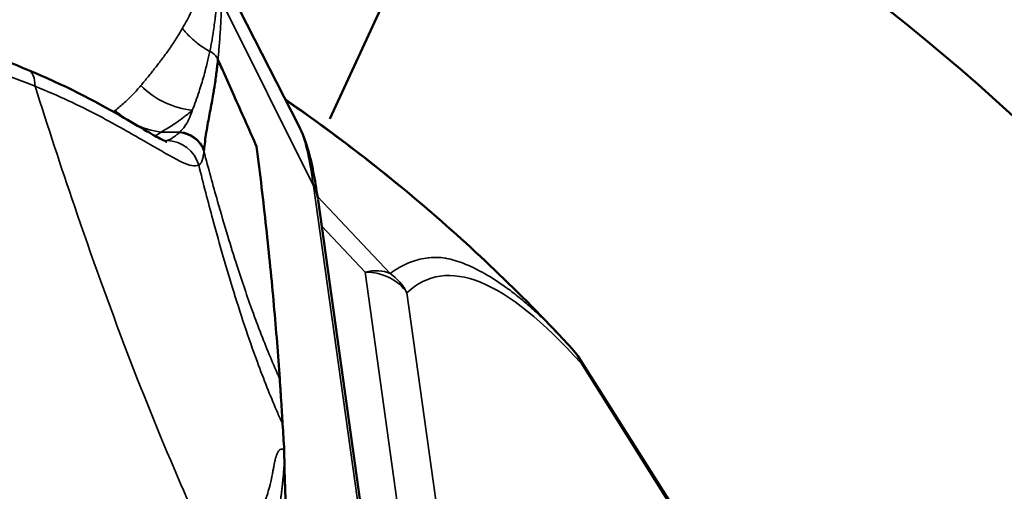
# Model space of a CAD drawing. Header units: millimetres. Extents: x 0 to 6049, y -120 to 1682.
# Tile 555 of 656: x 2065.94 to 2071.86, y 847.35 to 850.19. Entities that reach past the tile are written whole.
import ezdxf

# ---------------------------------------------------------------- set-up
doc = ezdxf.new("R2010")
doc.units = ezdxf.units.MM
doc.header["$LTSCALE"] = 2
doc.layers.add('Sichtbar (ISO)', color=7, linetype='Continuous', lineweight=50)
doc.layers.add('Sichtbar schmal (ISO)', color=7, linetype='Continuous', lineweight=35)

msp = doc.modelspace()

# ---------------------------------------------------------------- linework, layer by layer
at = {"layer": 'Sichtbar (ISO)'}
for p, q in [((2068.3046, 850.6749), (2067.803, 849.5905)), ((2067.0686, 850.6227), (2067.6161, 849.5492)), ((2067.1332, 849.975), (2067.1332, 849.975)), ((2067.7321, 849.1035), (2068.6213, 842.7268)), ((2069.1535, 848.3232), (2069.1796, 848.2956)), ((2069.3012, 848.1569), (2072.2461, 843.4907)), ((2067.4421, 847.3854), (2067.4421, 847.3855))]:
    msp.add_line(p, q, dxfattribs=at)
msp.add_arc((2069.0475, 847.9968), 0.3, 32.25665, 41.87284, dxfattribs=at)
for centre, major_axis, start_param, end_param in [((2060.7668, 844.5337), (-14.0639, -1.9612), 3.141593, 6.283185), ((2061.2037, 841.4004), (14.0639, 1.9612), 5.719086, 10.029764)]:
    msp.add_ellipse(centre, major_axis=major_axis, ratio=0.831833, start_param=start_param, end_param=end_param, dxfattribs=at)
for points, knots in [([(2064.8466, 850.1691), (2065.1566, 850.1416), (2065.4623, 850.0734), (2065.8221, 849.9512), (2065.9058, 849.9196), (2065.9859, 849.8865)], [0, 0, 0, 0, 0.0946135, 0.0946135, 0.1244563, 0.1244563, 0.1244563, 0.1244563]), ([(2067.0466, 849.4028), (2067.0484, 849.4205), (2067.0503, 849.4378), (2067.0524, 849.4548), (2067.0548, 849.4734), (2067.0574, 849.4917), (2067.0602, 849.51), (2067.0633, 849.5294), (2067.0666, 849.5488), (2067.0702, 849.5687), (2067.071, 849.5733), (2067.0718, 849.5778), (2067.0727, 849.5824), (2067.0756, 849.5984), (2067.0787, 849.6144), (2067.0819, 849.6308), (2067.0855, 849.6495), (2067.0892, 849.6686), (2067.0927, 849.6878), (2067.0959, 849.705), (2067.099, 849.7223), (2067.102, 849.7394), (2067.1039, 849.7508), (2067.1058, 849.7622), (2067.1077, 849.7732), (2067.1084, 849.7777), (2067.1091, 849.7822), (2067.1098, 849.7867), (2067.1122, 849.8017), (2067.1144, 849.8164), (2067.1164, 849.8308), (2067.1183, 849.8449), (2067.1201, 849.8587), (2067.1218, 849.8722), (2067.1235, 849.8853), (2067.125, 849.8981), (2067.1265, 849.9108), (2067.1279, 849.923), (2067.1292, 849.935), (2067.1305, 849.947)], [0, 0, 0, 0, 0.094512, 0.094512, 0.094512, 0.198245, 0.198245, 0.198245, 0.30835, 0.30835, 0.30835, 0.333333, 0.333333, 0.333333, 0.419677, 0.419677, 0.419677, 0.518546, 0.518546, 0.518546, 0.607187, 0.607187, 0.607187, 0.666667, 0.666667, 0.666667, 0.690829, 0.690829, 0.690829, 0.772191, 0.772191, 0.772191, 0.851206, 0.851206, 0.851206, 0.927254, 0.927254, 0.927254, 1, 1, 1, 1]), ([(2067.3625, 849.4262), (2067.3424, 849.4713), (2067.2996, 849.5675), (2067.2354, 849.7116), (2067.1781, 849.8405), (2067.1436, 849.9175), (2067.1305, 849.947)], [0, 0, 0, 0, 0.25975, 0.553676, 0.830576, 1, 1, 1, 1]), ([(2065.9859, 849.8865), (2066.2002, 849.798), (2066.3936, 849.6959), (2066.6023, 849.5762), (2066.6563, 849.544), (2066.7367, 849.4973), (2066.767, 849.4802), (2066.8055, 849.4607), (2066.8175, 849.4556), (2066.8224, 849.4539), (2066.8229, 849.4538), (2066.8229, 849.4538)], [0, 0, 0, 0, 0.0798563, 0.0798563, 0.112735, 0.112735, 0.1387658, 0.1387658, 0.1582997, 0.1582997, 0.1627294, 0.1627294, 0.1627294, 0.1627294]), ([(2069.1511, 848.3258), (2069.0089, 848.4759), (2068.8614, 848.6222), (2068.5559, 848.9068), (2068.398, 849.0451), (2068.0726, 849.3132), (2067.905, 849.4429), (2067.6674, 849.6159), (2067.6012, 849.6629), (2067.5344, 849.7093)], [3.841224, 3.841224, 3.841224, 3.841224, 3.8997955, 3.8997955, 3.9583669, 3.9583669, 4.0169383, 4.0169383, 4.0392252, 4.0392252, 4.0392252, 4.0392252]), ([(2067.6163, 849.5488), (2067.6624, 849.4581), (2067.6832, 849.3737), (2067.7131, 849.2243), (2067.7219, 849.1728), (2067.7301, 849.1158)], [0, 0, 0, 0, 0.06343665, 0.06343665, 0.09276312, 0.09276312, 0.09276312, 0.09276312]), ([(2067.5192, 847.7571), (2067.5209, 847.731), (2067.5224, 847.7048), (2067.5255, 847.6529), (2067.5271, 847.6271), (2067.5286, 847.6013)], [0.00000126, 0.00000126, 0.00000126, 0.00000126, 0.01751641, 0.01751641, 0.03487543, 0.03487543, 0.03487543, 0.03487543]), ([(2067.5286, 847.6013), (2067.5286, 847.6001), (2067.5287, 847.5988), (2067.5287, 847.5975), (2067.5288, 847.5962), (2067.5288, 847.5948), (2067.5289, 847.5934), (2067.5289, 847.592), (2067.5289, 847.5906), (2067.529, 847.5891), (2067.529, 847.5876), (2067.529, 847.586), (2067.529, 847.5844), (2067.5291, 847.5828), (2067.5291, 847.5811), (2067.5291, 847.5794), (2067.5291, 847.5777), (2067.5291, 847.5759), (2067.5292, 847.574), (2067.5292, 847.5722), (2067.5292, 847.5702), (2067.5292, 847.5682), (2067.5293, 847.5662), (2067.5293, 847.5642), (2067.5293, 847.562), (2067.5293, 847.5599), (2067.5294, 847.5576), (2067.5294, 847.5553), (2067.5294, 847.553), (2067.5294, 847.5506), (2067.5295, 847.5481), (2067.5295, 847.5456), (2067.5295, 847.543), (2067.5296, 847.5403), (2067.5296, 847.5376), (2067.5297, 847.5348), (2067.5297, 847.5319)], [0.0000966, 0.0000966, 0.0000966, 0.0000966, 0.0833333, 0.0833333, 0.0833333, 0.1666667, 0.1666667, 0.1666667, 0.25, 0.25, 0.25, 0.3333333, 0.3333333, 0.3333333, 0.4166667, 0.4166667, 0.4166667, 0.5, 0.5, 0.5, 0.5833333, 0.5833333, 0.5833333, 0.6666667, 0.6666667, 0.6666667, 0.75, 0.75, 0.75, 0.8333333, 0.8333333, 0.8333333, 0.9166667, 0.9166667, 0.9166667, 1, 1, 1, 1])]:
    msp.add_open_spline(points, degree=3, knots=knots, dxfattribs=at)
for points in [[(2067.6161, 849.5492), (2067.6161, 849.549), (2067.6162, 849.5489), (2067.6163, 849.5487)], [(2067.3625, 849.4262), (2067.3836, 849.2599), (2067.4222, 848.9344), (2067.4687, 848.4684), (2067.4918, 848.1737), (2067.5016, 848.0297)], [(2069.1511, 848.3258), (2069.1519, 848.3249), (2069.1527, 848.3241), (2069.1535, 848.3233)], [(2069.1546, 848.3215), (2069.1928, 848.2824), (2069.2315, 848.2409), (2069.2709, 848.197)], [(2067.5192, 847.7571), (2067.5174, 847.7872), (2067.5137, 847.8473), (2067.5079, 847.938), (2067.5037, 847.9991), (2067.5016, 848.0297)], [(2067.5297, 847.5319), (2067.5302, 847.4991), (2067.5319, 847.4345), (2067.535, 847.3447), (2067.5395, 847.2588), (2067.5393, 847.1885), (2067.5526, 847.1188), (2067.5525, 847.0975)]]:
    msp.add_open_spline(points, degree=3, dxfattribs=at)
at = {"layer": 'Sichtbar schmal (ISO)'}
for p, q in [((2067.7052, 849.1889), (2067.152, 850.2982)), ((2067.1327, 849.9694), (2067.1327, 849.9694)), ((2066.4311, 849.601), (2066.4311, 849.601)), ((2066.9018, 849.5121), (2066.7881, 849.5119)), ((2067.7052, 849.1889), (2068.5929, 842.8237)), ((2068.1659, 848.6627), (2067.7289, 849.124)), ((2067.754, 848.946), (2068.0154, 848.6701)), ((2068.0154, 848.6701), (2069.2276, 839.9766)), ((2068.2669, 848.5453), (2069.4798, 839.8477)), ((2069.3135, 848.1225), (2072.2583, 843.4564))]:
    msp.add_line(p, q, dxfattribs=at)
for centre, major_axis, ratio, start_param, end_param in [((2065.9096, 849.7016), (0.0763, 0.1849), 0.509159, 5.390376, 6.283184), ((2066.9869, 850.126), (-0.3216, 0.3829), 0.926565, 1.671196, 2.382441), ((2066.7979, 849.998), (-0.2398, 0.4387), 0.900602, 1.929355, 2.098732), ((2066.7979, 849.998), (-0.2398, 0.4387), 0.900602, 2.221526, 2.5749), ((2066.9053, 849.3738), (0.1345, -0.0705), 0.887313, 0.743658, 2.028994), ((2066.8239, 849.2607), (0.0822, -0.1824), 0.988264, 1.417198, 2.709298), ((2066.9014, 849.3662), (0.1369, -0.0735), 0.892064, 0.754662, 2.040403), ((2067.3359, 849.0483), (0.3962, 0.0552), 0.831833, 0, 0.268846), ((2075.4895, 825.5528), (7.0737, -23.0821), 0.118373, 2.891186, 3.20064), ((2068.0009, 848.4195), (0.2178, 0.2063), 0.723052, 0.294851, 0.915231), ((2068.0009, 848.4195), (0.2971, 0.0414), 0.831833, 0.359559, 1.406805), ((2068.0009, 848.4195), (0.2068, -0.2173), 0.978712, 1.258253, 1.780412), ((2069.0475, 847.9968), (0.2234, 0.2002), 0.819923, 5.935058, 6.283185), ((2069.0475, 847.9968), (0.2537, 0.1601), 0.519533, 6.052585, 6.283186)]:
    msp.add_ellipse(centre, major_axis=major_axis, ratio=ratio, start_param=start_param, end_param=end_param, dxfattribs=at)
for points, knots in [([(2067.0482, 850.4267), (2067.0381, 850.3941), (2067.0261, 850.3628), (2067.0132, 850.3315), (2066.9998, 850.2988), (2066.9856, 850.2662), (2066.9699, 850.2342), (2066.9535, 850.2009), (2066.9356, 850.1682), (2066.9165, 850.1357)], [0, 0, 0, 0, 0.319089, 0.319089, 0.319089, 0.652494, 0.652494, 0.652494, 1, 1, 1, 1]), ([(2067.0816, 849.9964), (2067.0838, 850.0076), (2067.086, 850.019), (2067.0881, 850.0304), (2067.0925, 850.0546), (2067.0967, 850.0791), (2067.1006, 850.104), (2067.1009, 850.106), (2067.1012, 850.1081), (2067.1015, 850.1101), (2067.1062, 850.1402), (2067.1104, 850.1707), (2067.1142, 850.2017), (2067.1148, 850.2064), (2067.1153, 850.2111), (2067.1159, 850.2159), (2067.1195, 850.2461), (2067.1226, 850.2767), (2067.1254, 850.3079), (2067.1261, 850.3159), (2067.1268, 850.324), (2067.1271, 850.3318)], [0, 0, 0, 0, 0.1067514, 0.1067514, 0.1067514, 0.3333333, 0.3333333, 0.3333333, 0.3519227, 0.3519227, 0.3519227, 0.6253337, 0.6253337, 0.6253337, 0.6666667, 0.6666667, 0.6666667, 0.9313933, 0.9313933, 0.9313933, 0.9999991, 0.9999991, 0.9999991, 0.9999991]), ([(2067.1305, 849.947), (2067.1317, 849.9587), (2067.1328, 849.9706), (2067.1338, 849.9826), (2067.1363, 850.0101), (2067.1386, 850.0378), (2067.1407, 850.0661), (2067.143, 850.0976), (2067.1449, 850.1299), (2067.1468, 850.1623), (2067.1478, 850.1803), (2067.1488, 850.1984), (2067.1496, 850.2168), (2067.1505, 850.2353), (2067.1512, 850.2541), (2067.1515, 850.2735), (2067.1517, 850.2822), (2067.1518, 850.2911), (2067.1515, 850.2994)], [0, 0, 0, 0, 0.1075081, 0.1075081, 0.1075081, 0.3544104, 0.3544104, 0.3544104, 0.6280021, 0.6280021, 0.6280021, 0.7800565, 0.7800565, 0.7800565, 0.9321109, 0.9321109, 0.9321109, 1, 1, 1, 1]), ([(2066.9165, 850.1357), (2066.9095, 850.1232), (2066.9023, 850.1108), (2066.8948, 850.0985), (2066.8881, 850.0873), (2066.8812, 850.0763), (2066.8741, 850.0653), (2066.8675, 850.0551), (2066.8608, 850.0449), (2066.8539, 850.0348), (2066.8474, 850.0251), (2066.8407, 850.0154), (2066.8339, 850.0058), (2066.8274, 849.9965), (2066.8207, 849.9871), (2066.8138, 849.9778), (2066.8072, 849.9688), (2066.8005, 849.9597), (2066.7937, 849.9506), (2066.787, 849.9417), (2066.7802, 849.9328), (2066.7734, 849.9239), (2066.7666, 849.9151), (2066.7597, 849.9063), (2066.7527, 849.8975), (2066.7458, 849.8888), (2066.7388, 849.88), (2066.7318, 849.8712), (2066.7247, 849.8624), (2066.7175, 849.8535), (2066.7103, 849.8447), (2066.7031, 849.8358), (2066.6958, 849.8269), (2066.6885, 849.818), (2066.6811, 849.8091), (2066.6737, 849.8001), (2066.6661, 849.7911)], [0, 0, 0, 0, 0.106559, 0.106559, 0.106559, 0.20287, 0.20287, 0.20287, 0.292123, 0.292123, 0.292123, 0.377108, 0.377108, 0.377108, 0.459295, 0.459295, 0.459295, 0.539162, 0.539162, 0.539162, 0.617345, 0.617345, 0.617345, 0.694433, 0.694433, 0.694433, 0.77099, 0.77099, 0.77099, 0.847375, 0.847375, 0.847375, 0.923619, 0.923619, 0.923619, 1, 1, 1, 1]), ([(2067.0816, 849.9964), (2067.0605, 850.0077), (2067.04, 850.0206), (2067.0204, 850.0349), (2067.0008, 850.0493), (2066.9822, 850.065), (2066.9648, 850.0819), (2066.9474, 850.0988), (2066.9312, 850.1168), (2066.9165, 850.1357)], [0, 0, 0, 0, 0.3333333, 0.3333333, 0.3333333, 0.6666667, 0.6666667, 0.6666667, 1, 1, 1, 1]), ([(2064.8672, 850.0687), (2064.9706, 850.0609), (2065.0751, 850.0484), (2065.1824, 850.0305), (2065.2124, 850.0255), (2065.2427, 850.0201), (2065.2732, 850.0143), (2065.3433, 850.0008), (2065.4147, 849.985), (2065.4847, 849.9675), (2065.5538, 849.9502), (2065.6214, 849.9311), (2065.6851, 849.9115), (2065.7138, 849.9026), (2065.7417, 849.8936), (2065.769, 849.8846), (2065.8636, 849.853), (2065.95, 849.8203), (2066.0308, 849.7873)], [0, 0, 0, 0, 0.260448, 0.260448, 0.260448, 0.333333, 0.333333, 0.333333, 0.501023, 0.501023, 0.501023, 0.666667, 0.666667, 0.666667, 0.741124, 0.741124, 0.741124, 1, 1, 1, 1]), ([(2066.976, 849.6431), (2066.9839, 849.6609), (2066.9907, 849.6789), (2066.9971, 849.6968), (2067.004, 849.7158), (2067.0103, 849.7348), (2067.0163, 849.7535), (2067.0214, 849.7695), (2067.0263, 849.7853), (2067.0311, 849.8013), (2067.0356, 849.8161), (2067.04, 849.8311), (2067.0444, 849.8468), (2067.046, 849.8525), (2067.0476, 849.8583), (2067.0492, 849.8642), (2067.0514, 849.8722), (2067.0536, 849.8804), (2067.0557, 849.8887), (2067.059, 849.9012), (2067.0623, 849.9142), (2067.0655, 849.9275), (2067.0684, 849.9391), (2067.0712, 849.9511), (2067.074, 849.9633), (2067.0766, 849.9741), (2067.0791, 849.9852), (2067.0816, 849.9964)], [0, 0, 0, 0, 0.161674, 0.161674, 0.161674, 0.333333, 0.333333, 0.333333, 0.480389, 0.480389, 0.480389, 0.616906, 0.616906, 0.616906, 0.666667, 0.666667, 0.666667, 0.733732, 0.733732, 0.733732, 0.834096, 0.834096, 0.834096, 0.92204, 0.92204, 0.92204, 1, 1, 1, 1]), ([(2067.0816, 849.9964), (2067.0832, 849.9956), (2067.0849, 849.9947), (2067.0866, 849.9939), (2067.092, 849.991), (2067.0972, 849.9876), (2067.1019, 849.9838), (2067.1082, 849.9789), (2067.1138, 849.9732), (2067.1186, 849.967), (2067.1234, 849.9608), (2067.1274, 849.954), (2067.1305, 849.947)], [0, 0, 0, 0, 0.0782297, 0.0782297, 0.0782297, 0.3333333, 0.3333333, 0.3333333, 0.6666667, 0.6666667, 0.6666667, 1, 1, 1, 1]), ([(2066.0308, 849.7873), (2066.174, 849.7296), (2066.3001, 849.6696), (2066.404, 849.6152), (2066.4147, 849.6097), (2066.4252, 849.6041), (2066.4354, 849.5986), (2066.5404, 849.5425), (2066.6225, 849.4948), (2066.6989, 849.451), (2066.7024, 849.4491), (2066.7059, 849.4471), (2066.7093, 849.4451), (2066.7846, 849.402), (2066.8521, 849.3616), (2066.9017, 849.337), (2066.9043, 849.3357), (2066.9068, 849.3345), (2066.9093, 849.3333), (2066.9596, 849.309), (2066.992, 849.3033), (2067.0146, 849.3131)], [0, 0, 0, 0, 0.226679, 0.226679, 0.226679, 0.25, 0.25, 0.25, 0.489168, 0.489168, 0.489168, 0.5, 0.5, 0.5, 0.737709, 0.737709, 0.737709, 0.75, 0.75, 0.75, 1, 1, 1, 1]), ([(2066.0308, 849.7873), (2066.1085, 849.5416), (2066.2902, 848.9879), (2066.5818, 848.1777), (2066.8791, 847.4464), (2067.0716, 847.0285), (2067.1546, 846.8588)], [0, 0, 0, 0, 0.217444, 0.502088, 0.786731, 1, 1, 1, 1]), ([(2066.6661, 849.7911), (2066.6515, 849.7736), (2066.6206, 849.7392), (2066.5695, 849.6893), (2066.5319, 849.6574), (2066.512, 849.6418)], [0, 0, 0, 0, 0.332619, 0.665839, 1, 1, 1, 1]), ([(2067.5377, 849.7029), (2067.5643, 849.6845), (2067.5908, 849.6661), (2067.6172, 849.6475), (2067.9216, 849.4332), (2068.2124, 849.2048), (2068.488, 848.9633), (2068.7201, 848.7599), (2068.9415, 848.5471), (2069.1511, 848.3258)], [0.3043908, 0.3043908, 0.3043908, 0.3043908, 0.3333333, 0.3333333, 0.3333333, 0.6666667, 0.6666667, 0.6666667, 0.9474263, 0.9474263, 0.9474263, 0.9474263]), ([(2066.7881, 849.5119), (2066.811, 849.5248), (2066.8333, 849.5382), (2066.8548, 849.5522), (2066.8555, 849.5527), (2066.8562, 849.5532), (2066.857, 849.5536), (2066.8777, 849.5672), (2066.8979, 849.5813), (2066.9174, 849.5959), (2066.9181, 849.5964), (2066.9187, 849.5969), (2066.9194, 849.5974), (2066.9389, 849.6121), (2066.9577, 849.6273), (2066.976, 849.6431)], [0, 0, 0, 0, 0.333333, 0.333333, 0.333333, 0.344449, 0.344449, 0.344449, 0.666667, 0.666667, 0.666667, 0.677448, 0.677448, 0.677448, 1, 1, 1, 1]), ([(2066.976, 849.6431), (2066.9756, 849.642), (2066.9752, 849.6408), (2066.9749, 849.6396), (2066.9696, 849.6224), (2066.9633, 849.6057), (2066.9556, 849.5894), (2066.9487, 849.5751), (2066.9407, 849.561), (2066.931, 849.5473), (2066.9226, 849.5353), (2066.9129, 849.5235), (2066.9018, 849.5121)], [0, 0, 0, 0, 0.025517, 0.025517, 0.025517, 0.393047, 0.393047, 0.393047, 0.716438, 0.716438, 0.716438, 1, 1, 1, 1]), ([(2066.9018, 849.5121), (2066.9014, 849.5117), (2066.901, 849.5112), (2066.9005, 849.5108), (2066.9001, 849.5104), (2066.8997, 849.51), (2066.8992, 849.5096), (2066.8988, 849.5092), (2066.8984, 849.5088), (2066.8979, 849.5084)], [0, 0, 0, 0, 0.33327, 0.33327, 0.33327, 0.666568, 0.666568, 0.666568, 1, 1, 1, 1]), ([(2067.6163, 849.5487), (2067.6342, 849.5134), (2067.6508, 849.4644), (2067.6646, 849.4074), (2067.6795, 849.3461), (2067.6916, 849.2758), (2067.7044, 849.1928)], [0.3617357, 0.3617357, 0.3617357, 0.3617357, 0.6666667, 0.6666667, 0.6666667, 0.9947266, 0.9947266, 0.9947266, 0.9947266]), ([(2066.8979, 849.5084), (2066.8917, 849.5028), (2066.8855, 849.4976), (2066.8794, 849.4928), (2066.8737, 849.4884), (2066.8681, 849.4844), (2066.8627, 849.4808), (2066.8576, 849.4774), (2066.8527, 849.4744), (2066.848, 849.4717), (2066.8435, 849.4692), (2066.8393, 849.4669), (2066.8353, 849.465), (2066.8315, 849.4632), (2066.828, 849.4616), (2066.8247, 849.4604)], [0, 0, 0, 0, 0.227936, 0.227936, 0.227936, 0.439504, 0.439504, 0.439504, 0.637393, 0.637393, 0.637393, 0.823705, 0.823705, 0.823705, 1, 1, 1, 1]), ([(2067.0146, 849.3131), (2067.0176, 849.3145), (2067.0205, 849.3167), (2067.0232, 849.3195), (2067.0252, 849.3217), (2067.027, 849.3242), (2067.0288, 849.3271), (2067.0294, 849.3282), (2067.0301, 849.3294), (2067.0307, 849.3306), (2067.0331, 849.3351), (2067.0353, 849.3405), (2067.0372, 849.3467), (2067.0379, 849.3491), (2067.0386, 849.3517), (2067.0393, 849.3544), (2067.0404, 849.3587), (2067.0414, 849.3634), (2067.0423, 849.3684), (2067.0438, 849.3768), (2067.0451, 849.3861), (2067.046, 849.3963)], [0, 0, 0, 0, 0.19122, 0.19122, 0.19122, 0.333333, 0.333333, 0.333333, 0.387246, 0.387246, 0.387246, 0.588215, 0.588215, 0.588215, 0.666667, 0.666667, 0.666667, 0.792155, 0.792155, 0.792155, 1, 1, 1, 1]), ([(2067.0466, 849.4028), (2067.0465, 849.402), (2067.0465, 849.4013), (2067.0464, 849.4006), (2067.0464, 849.3999), (2067.0463, 849.3992), (2067.0462, 849.3985), (2067.0462, 849.3978), (2067.0461, 849.397), (2067.046, 849.3963)], [0, 0, 0, 0, 0.3333333, 0.3333333, 0.3333333, 0.6666667, 0.6666667, 0.6666667, 1, 1, 1, 1]), ([(2067.046, 849.3963), (2067.073, 849.2933), (2067.1004, 849.193), (2067.128, 849.0956), (2067.1483, 849.0245), (2067.1687, 848.9549), (2067.1893, 848.8868), (2067.2074, 848.8272), (2067.2257, 848.7687), (2067.244, 848.7117), (2067.2753, 848.6147), (2067.3068, 848.5221), (2067.3382, 848.4353), (2067.3511, 848.3996), (2067.364, 848.3648), (2067.3769, 848.331), (2067.4136, 848.2345), (2067.45, 848.1457), (2067.4864, 848.0638)], [0, 0, 0, 0, 0.192629, 0.192629, 0.192629, 0.333333, 0.333333, 0.333333, 0.456699, 0.456699, 0.456699, 0.666667, 0.666667, 0.666667, 0.753109, 0.753109, 0.753109, 1, 1, 1, 1]), ([(2067.0146, 849.3131), (2067.0425, 849.2011), (2067.0709, 849.0919), (2067.0996, 848.9859), (2067.1408, 848.8341), (2067.1828, 848.6888), (2067.2255, 848.551), (2067.2743, 848.3936), (2067.3241, 848.246), (2067.3747, 848.1099), (2067.4126, 848.0079), (2067.4509, 847.9123), (2067.4896, 847.8235)], [0, 0, 0, 0, 0.188756, 0.188756, 0.188756, 0.45917, 0.45917, 0.45917, 0.768258, 0.768258, 0.768258, 1, 1, 1, 1]), ([(2069.1546, 848.3215), (2069.1378, 848.3387), (2069.121, 848.3555), (2069.1042, 848.3719), (2069.0773, 848.3983), (2069.0505, 848.4236), (2069.0236, 848.4478), (2069.0196, 848.4514), (2069.0157, 848.4549), (2069.0117, 848.4584), (2068.9888, 848.4788), (2068.9657, 848.4985), (2068.9425, 848.5174), (2068.9178, 848.5374), (2068.8928, 848.5567), (2068.8679, 848.5748), (2068.8653, 848.5766), (2068.8627, 848.5785), (2068.8602, 848.5803), (2068.8173, 848.6111), (2068.7743, 848.6387), (2068.7334, 848.6618), (2068.6955, 848.6832), (2068.6595, 848.7008), (2068.6265, 848.7147), (2068.6202, 848.7174), (2068.614, 848.7199), (2068.608, 848.7223), (2068.57, 848.7372), (2068.5365, 848.747), (2068.5051, 848.7528), (2068.5017, 848.7534), (2068.4982, 848.754), (2068.4949, 848.7545), (2068.4803, 848.7568), (2068.4661, 848.7582), (2068.4519, 848.7588), (2068.4345, 848.7596), (2068.4171, 848.759), (2068.3992, 848.7572), (2068.3975, 848.757), (2068.3958, 848.7568), (2068.3941, 848.7566), (2068.3778, 848.7547), (2068.361, 848.7518), (2068.3439, 848.7476), (2068.3274, 848.7436), (2068.3105, 848.7385), (2068.2934, 848.7321), (2068.2611, 848.7201), (2068.228, 848.7037), (2068.1948, 848.6825), (2068.1852, 848.6763), (2068.1756, 848.6697), (2068.1659, 848.6627)], [0.0860804, 0.0860804, 0.0860804, 0.0860804, 0.125, 0.125, 0.125, 0.1875, 0.1875, 0.1875, 0.1966948, 0.1966948, 0.1966948, 0.25, 0.25, 0.25, 0.3066325, 0.3066325, 0.3066325, 0.3125, 0.3125, 0.3125, 0.4098918, 0.4098918, 0.4098918, 0.5, 0.5, 0.5, 0.5171871, 0.5171871, 0.5171871, 0.625, 0.625, 0.625, 0.6367795, 0.6367795, 0.6367795, 0.6875, 0.6875, 0.6875, 0.75, 0.75, 0.75, 0.7559527, 0.7559527, 0.7559527, 0.8125, 0.8125, 0.8125, 0.8669891, 0.8669891, 0.8669891, 0.9700639, 0.9700639, 0.9700639, 1, 1, 1, 1]), ([(2067.5016, 848.0297), (2067.5, 848.0332), (2067.4983, 848.037), (2067.4966, 848.0409), (2067.4949, 848.0448), (2067.4932, 848.0486), (2067.4915, 848.0524), (2067.4898, 848.0563), (2067.4881, 848.0601), (2067.4864, 848.0638)], [0, 0, 0, 0, 0.333333, 0.333333, 0.333333, 0.666667, 0.666667, 0.666667, 1, 1, 1, 1]), ([(2067.1546, 846.8587), (2067.1711, 846.8808), (2067.1862, 846.9013), (2067.1999, 846.9204), (2067.2042, 846.9265), (2067.2084, 846.9324), (2067.2125, 846.9381), (2067.2222, 846.9518), (2067.2311, 846.9647), (2067.2394, 846.9768), (2067.2456, 846.986), (2067.2514, 846.9947), (2067.257, 847.0032), (2067.2628, 847.012), (2067.2683, 847.0205), (2067.2735, 847.0286), (2067.2799, 847.0385), (2067.2858, 847.0479), (2067.2912, 847.0568), (2067.2954, 847.0634), (2067.2993, 847.0698), (2067.3031, 847.076), (2067.3083, 847.0847), (2067.3133, 847.093), (2067.3181, 847.1012), (2067.3218, 847.1075), (2067.3253, 847.1137), (2067.3286, 847.1194), (2067.3327, 847.1267), (2067.3365, 847.1334), (2067.3395, 847.1386), (2067.3433, 847.1452), (2067.3458, 847.1496), (2067.3509, 847.1593), (2067.353, 847.1631), (2067.3554, 847.1678), (2067.3585, 847.1738), (2067.3617, 847.1802), (2067.3657, 847.1881), (2067.3699, 847.1967), (2067.3752, 847.2075), (2067.381, 847.2195), (2067.3865, 847.2313), (2067.3912, 847.2414), (2067.3956, 847.2513), (2067.3995, 847.2602), (2067.4, 847.2612), (2067.4004, 847.2622), (2067.4009, 847.2632), (2067.4057, 847.2745), (2067.4096, 847.2842), (2067.4129, 847.2929), (2067.4168, 847.3032), (2067.42, 847.3121), (2067.4228, 847.3207), (2067.4232, 847.3217), (2067.4235, 847.3228), (2067.4239, 847.3238), (2067.4264, 847.3317), (2067.4289, 847.3393), (2067.4311, 847.3466), (2067.4339, 847.3556), (2067.4364, 847.3642), (2067.4386, 847.3722), (2067.4407, 847.3799), (2067.4425, 847.3871), (2067.4442, 847.3938), (2067.4456, 847.3998), (2067.4469, 847.4054), (2067.4481, 847.4108), (2067.4485, 847.4126), (2067.4489, 847.4143), (2067.4493, 847.4161), (2067.4509, 847.4236), (2067.4524, 847.4308), (2067.4537, 847.4375), (2067.4541, 847.4392), (2067.4544, 847.4409), (2067.4548, 847.4426), (2067.4558, 847.448), (2067.4568, 847.4531), (2067.4577, 847.4578), (2067.4584, 847.4616), (2067.459, 847.4651), (2067.4597, 847.4685), (2067.4602, 847.4714), (2067.4607, 847.4741), (2067.4612, 847.4768), (2067.462, 847.4812), (2067.4627, 847.4852), (2067.4634, 847.489), (2067.4638, 847.4908), (2067.4641, 847.4926), (2067.4644, 847.4943), (2067.4651, 847.4983), (2067.4658, 847.502), (2067.4665, 847.5055), (2067.4668, 847.5072), (2067.4671, 847.5088), (2067.4674, 847.5103), (2067.468, 847.5134), (2067.4686, 847.5163), (2067.4691, 847.519), (2067.4696, 847.5211), (2067.47, 847.5231), (2067.4704, 847.525), (2067.4707, 847.5267), (2067.4711, 847.5284), (2067.4714, 847.53), (2067.4722, 847.5333), (2067.4728, 847.5363), (2067.4735, 847.5391), (2067.4741, 847.5418), (2067.4747, 847.5443), (2067.4753, 847.5466), (2067.4756, 847.5478), (2067.4759, 847.5489), (2067.4762, 847.5499), (2067.4764, 847.5509), (2067.4767, 847.5519), (2067.477, 847.5529), (2067.4775, 847.5548), (2067.4779, 847.5565), (2067.4784, 847.5582), (2067.4786, 847.5588), (2067.4788, 847.5594), (2067.479, 847.56), (2067.4793, 847.5611), (2067.4796, 847.5621), (2067.48, 847.5631), (2067.4805, 847.5648), (2067.4811, 847.5664), (2067.4814, 847.5675), (2067.4816, 847.568), (2067.4817, 847.5684), (2067.4818, 847.5688), (2067.4819, 847.5692), (2067.482, 847.5697), (2067.4822, 847.5703), (2067.4826, 847.5716), (2067.4833, 847.5734), (2067.4854, 847.578), (2067.4861, 847.5793), (2067.4868, 847.5809), (2067.4876, 847.5825), (2067.4885, 847.5843), (2067.4894, 847.5862), (2067.4904, 847.588), (2067.4917, 847.5905), (2067.4931, 847.5928), (2067.4944, 847.5948), (2067.4949, 847.5956), (2067.4955, 847.5964), (2067.496, 847.5971), (2067.497, 847.5984), (2067.498, 847.5996), (2067.4989, 847.6005), (2067.5004, 847.602), (2067.5018, 847.603), (2067.5033, 847.6039), (2067.505, 847.6049), (2067.5067, 847.6056), (2067.5085, 847.6061), (2067.51, 847.6065), (2067.5116, 847.6068), (2067.5133, 847.6068), (2067.515, 847.6069), (2067.5169, 847.6066), (2067.5191, 847.6059), (2067.5218, 847.6051), (2067.5245, 847.6039), (2067.5286, 847.6013)], [0, 0, 0, 0, 0.0271135, 0.0271135, 0.0271135, 0.0357143, 0.0357143, 0.0357143, 0.056112, 0.056112, 0.056112, 0.0714286, 0.0714286, 0.0714286, 0.0874949, 0.0874949, 0.0874949, 0.1071429, 0.1071429, 0.1071429, 0.1219614, 0.1219614, 0.1219614, 0.1428571, 0.1428571, 0.1428571, 0.1586205, 0.1586205, 0.1586205, 0.1785714, 0.1785714, 0.1785714, 0.2041622, 0.2041622, 0.2041622, 0.2142857, 0.2142857, 0.2142857, 0.2250635, 0.2250635, 0.2250635, 0.2385314, 0.2385314, 0.2385314, 0.25, 0.25, 0.25, 0.2513091, 0.2513091, 0.2513091, 0.2661226, 0.2661226, 0.2661226, 0.2835683, 0.2835683, 0.2835683, 0.2857143, 0.2857143, 0.2857143, 0.3017085, 0.3017085, 0.3017085, 0.3214286, 0.3214286, 0.3214286, 0.3404529, 0.3404529, 0.3404529, 0.3571429, 0.3571429, 0.3571429, 0.3626049, 0.3626049, 0.3626049, 0.3865696, 0.3865696, 0.3865696, 0.3928571, 0.3928571, 0.3928571, 0.412905, 0.412905, 0.412905, 0.4285714, 0.4285714, 0.4285714, 0.4421007, 0.4421007, 0.4421007, 0.4642857, 0.4642857, 0.4642857, 0.4748024, 0.4748024, 0.4748024, 0.5, 0.5, 0.5, 0.5118664, 0.5118664, 0.5118664, 0.5357143, 0.5357143, 0.5357143, 0.5543799, 0.5543799, 0.5543799, 0.5714286, 0.5714286, 0.5714286, 0.6071429, 0.6071429, 0.6071429, 0.6428571, 0.6428571, 0.6428571, 0.6609544, 0.6609544, 0.6609544, 0.6785714, 0.6785714, 0.6785714, 0.7142857, 0.7142857, 0.7142857, 0.7275981, 0.7275981, 0.7275981, 0.75, 0.75, 0.75, 0.7857143, 0.7857143, 0.7857143, 0.8022456, 0.8022456, 0.8022456, 0.8214286, 0.8214286, 0.8214286, 0.8571429, 0.8571429, 0.8571429, 0.8672879, 0.8672879, 0.8672879, 0.8784198, 0.8784198, 0.8784198, 0.8928571, 0.8928571, 0.8928571, 0.8989934, 0.8989934, 0.8989934, 0.9106501, 0.9106501, 0.9106501, 0.9285714, 0.9285714, 0.9285714, 0.948034, 0.948034, 0.948034, 0.9642857, 0.9642857, 0.9642857, 0.9803698, 0.9803698, 0.9803698, 0.9999823, 0.9999823, 0.9999823, 0.9999823]), ([(2067.3661, 846.7273), (2067.3739, 846.7486), (2067.3883, 846.7901), (2067.4079, 846.8509), (2067.4248, 846.908), (2067.4393, 846.9612), (2067.4518, 847.0108), (2067.4626, 847.057), (2067.472, 847.1001), (2067.4801, 847.1403), (2067.4871, 847.1776), (2067.4932, 847.212), (2067.4984, 847.2438), (2067.5028, 847.2731), (2067.5067, 847.3004), (2067.5101, 847.326), (2067.5131, 847.3502), (2067.5157, 847.3733), (2067.5181, 847.3951), (2067.5201, 847.4153), (2067.5219, 847.4341), (2067.5234, 847.4515), (2067.5248, 847.4675), (2067.5259, 847.4821), (2067.527, 847.4954), (2067.5279, 847.5072), (2067.5286, 847.5178), (2067.5293, 847.5258), (2067.5296, 847.5304), (2067.5297, 847.5319)], [0, 0, 0, 0, 0.091313, 0.175592, 0.253065, 0.323986, 0.388808, 0.448196, 0.502715, 0.552753, 0.598452, 0.639883, 0.677369, 0.71146, 0.742728, 0.771728, 0.798998, 0.824843, 0.849097, 0.871487, 0.8921, 0.911178, 0.928845, 0.945065, 0.959727, 0.97282, 0.984506, 0.995018, 1, 1, 1, 1])]:
    msp.add_open_spline(points, degree=3, knots=knots, dxfattribs=at)
for points in [[(2066.512, 849.6418), (2066.5086, 849.639), (2066.505, 849.6364), (2066.5014, 849.6339)], [(2066.7515, 849.4892), (2066.765, 849.4957), (2066.7771, 849.5033), (2066.7881, 849.5119)], [(2066.8247, 849.4604), (2066.8213, 849.459), (2066.8176, 849.458), (2066.8136, 849.4573)], [(2067.4896, 847.8235), (2067.4995, 847.8009), (2067.5094, 847.7788), (2067.5192, 847.7571)]]:
    msp.add_open_spline(points, degree=3, dxfattribs=at)

doc.saveas('drawing.dxf')
